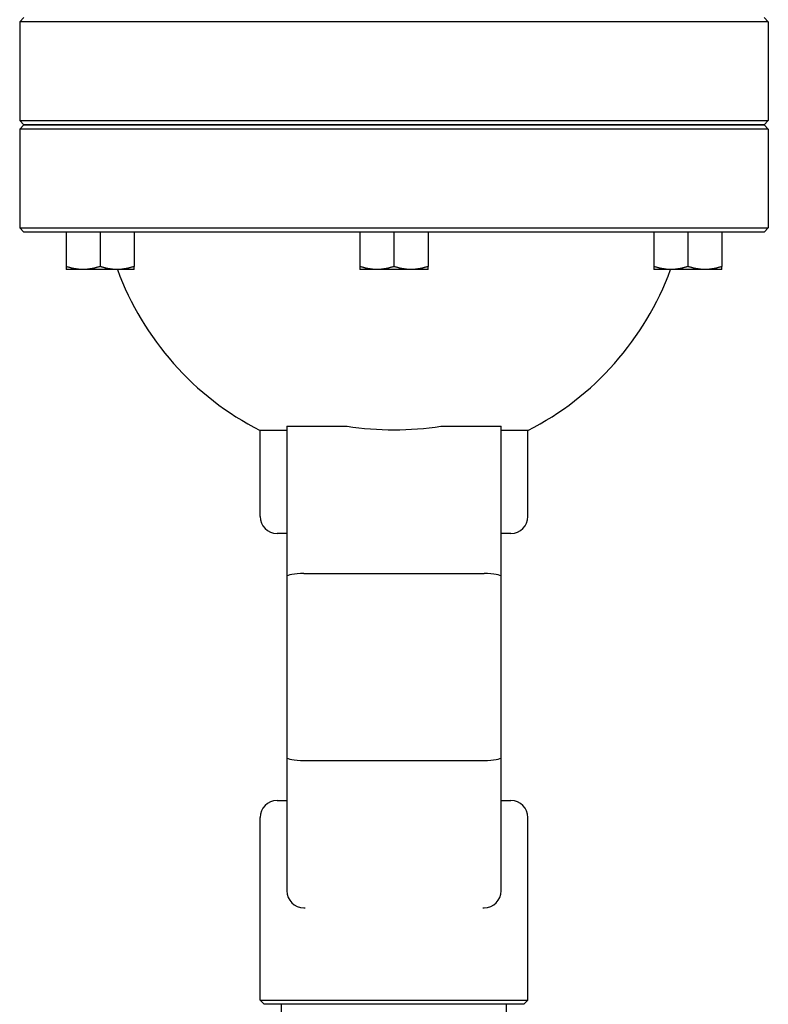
# Model space of a CAD drawing. Header units: inches. Extents: x 24 to 1128, y -58 to 748.
# Tile 630 of 656: x 587.47 to 592.97, y 677.98 to 685.21. Entities that reach past the tile are written whole.
import ezdxf

# ---------------------------------------------------------------- set-up
doc = ezdxf.new("R2010")
doc.units = ezdxf.units.IN
doc.header["$LTSCALE"] = 32
doc.header["$MEASUREMENT"] = 0
doc.layers.add('Visible (ANSI)', color=7, linetype='Continuous', lineweight=30)

msp = doc.modelspace()

# ---------------------------------------------------------------- linework, layer by layer
at = {"layer": 'Visible (ANSI)'}
for p, q in [((587.49938, 685.22718), (587.46813, 685.19593)), ((587.53135, 685.19593), (587.46813, 685.19593)), ((587.46813, 685.19593), (587.46813, 684.47103)), ((589.08076, 685.19593), (587.53135, 685.19593)), ((591.35551, 685.19593), (589.08076, 685.19593)), ((592.90491, 685.19593), (591.35551, 685.19593)), ((592.96813, 685.19593), (592.90491, 685.19593)), ((592.93688, 685.22718), (592.96813, 685.19593)), ((592.96813, 685.19593), (592.96813, 684.47103)), ((587.46813, 684.47103), (587.53135, 684.47103)), ((587.49938, 684.43978), (587.46813, 684.47103)), ((587.53135, 684.47103), (589.08076, 684.47103)), ((589.08076, 684.47103), (591.35551, 684.47103)), ((591.35551, 684.47103), (592.90491, 684.47103)), ((592.90491, 684.47103), (592.96813, 684.47103)), ((592.93688, 684.43978), (592.96813, 684.47103)), ((587.49938, 684.43978), (587.46813, 684.40853)), ((587.53135, 684.40853), (587.46813, 684.40853)), ((587.46813, 684.40853), (587.46813, 683.68363)), ((587.56247, 684.43978), (587.49938, 684.43978)), ((587.49938, 684.43978), (587.56247, 684.43978)), ((589.08076, 684.40853), (587.53135, 684.40853)), ((589.08393, 684.43978), (587.56247, 684.43978)), ((587.56247, 684.43978), (589.08393, 684.43978)), ((591.35551, 684.40853), (589.08076, 684.40853)), ((591.35234, 684.43978), (589.08393, 684.43978)), ((589.08393, 684.43978), (591.35234, 684.43978)), ((592.8738, 684.43978), (591.35234, 684.43978)), ((591.35234, 684.43978), (592.8738, 684.43978)), ((592.90491, 684.40853), (591.35551, 684.40853)), ((592.93688, 684.43978), (592.8738, 684.43978)), ((592.8738, 684.43978), (592.93688, 684.43978)), ((592.96813, 684.40853), (592.90491, 684.40853)), ((592.93688, 684.43978), (592.96813, 684.40853)), ((592.96813, 684.40853), (592.96813, 683.68363)), ((587.46813, 683.68363), (587.53135, 683.68363)), ((587.49938, 683.65238), (587.46813, 683.68363)), ((587.53135, 683.68363), (589.08076, 683.68363)), ((589.08076, 683.68363), (591.35551, 683.68363)), ((591.35551, 683.68363), (592.90491, 683.68363)), ((592.90491, 683.68363), (592.96813, 683.68363)), ((592.93688, 683.65238), (592.96813, 683.68363)), ((587.56247, 683.65238), (587.49938, 683.65238)), ((589.08393, 683.65238), (587.56247, 683.65238)), ((587.80868, 683.65238), (587.80868, 683.39971)), ((588.05868, 683.65238), (588.05868, 683.39971)), ((588.30868, 683.65238), (588.30868, 683.39971)), ((591.35234, 683.65238), (589.08393, 683.65238)), ((589.96813, 683.65238), (589.96813, 683.39971)), ((590.21813, 683.65238), (590.21813, 683.39971)), ((590.46813, 683.65238), (590.46813, 683.39971)), ((592.8738, 683.65238), (591.35234, 683.65238)), ((592.12758, 683.65238), (592.12758, 683.39971)), ((592.37758, 683.65238), (592.37758, 683.39971)), ((592.62758, 683.65238), (592.62758, 683.39971)), ((592.93688, 683.65238), (592.8738, 683.65238)), ((587.93368, 683.37738), (587.80868, 683.37738)), ((588.18368, 683.37738), (587.93368, 683.37738)), ((588.30868, 683.37738), (588.18368, 683.37738)), ((590.09313, 683.37738), (589.96813, 683.37738)), ((590.34313, 683.37738), (590.09313, 683.37738)), ((590.46813, 683.37738), (590.34313, 683.37738)), ((592.25258, 683.37738), (592.12758, 683.37738)), ((592.50258, 683.37738), (592.25258, 683.37738)), ((592.62758, 683.37738), (592.50258, 683.37738)), ((589.43073, 682.22718), (589.55573, 682.22718)), ((589.43073, 682.22718), (589.43073, 681.12346)), ((589.55573, 682.22718), (589.8732, 682.22718)), ((590.56307, 682.22718), (590.88053, 682.22718)), ((590.88053, 682.22718), (591.00553, 682.22718)), ((591.00553, 681.12346), (591.00553, 682.22718)), ((589.43073, 682.19609), (589.23388, 682.19609)), ((589.23388, 681.56478), (589.23388, 682.19609)), ((591.20238, 682.19609), (591.00553, 682.19609)), ((591.20238, 681.56478), (591.20238, 682.19609)), ((589.43073, 681.43978), (589.35888, 681.43978)), ((591.07738, 681.43978), (591.00553, 681.43978)), ((589.55573, 681.1455), (590.88053, 681.1455)), ((589.43073, 681.12346), (589.43073, 679.79547)), ((591.00553, 679.79547), (591.00553, 681.12346)), ((589.43073, 679.79547), (589.43073, 678.81675)), ((589.55573, 679.77343), (590.88053, 679.77343)), ((591.00553, 678.81675), (591.00553, 679.79547)), ((589.35888, 679.47915), (589.43073, 679.47915)), ((591.00553, 679.47915), (591.07738, 679.47915)), ((589.23388, 678.01434), (589.23388, 679.35415)), ((591.20238, 678.01434), (591.20238, 679.35415)), ((589.55573, 678.69175), (589.5652, 678.69175)), ((590.87107, 678.69175), (590.88053, 678.69175)), ((589.23388, 678.01434), (591.20238, 678.01434)), ((589.26513, 677.98309), (589.23388, 678.01434)), ((591.17113, 677.98309), (589.26513, 677.98309)), ((589.39136, 677.43191), (589.39136, 677.98309)), ((591.0449, 677.43191), (591.0449, 677.98309)), ((591.17113, 677.98309), (591.20238, 678.01434))]:
    msp.add_line(p, q, dxfattribs=at)
for centre, radius, start, end in [((590.21813, 684.12482), 2.16535, 200.192895, 242.964308), ((590.21813, 684.12482), 2.16535, 297.035692, 339.807105), ((589.35888, 681.56478), 0.125, 180, 270), ((591.07738, 681.56478), 0.125, 270, 0), ((589.35888, 679.35415), 0.125, 90, 180), ((591.07738, 679.35415), 0.125, 0, 90), ((589.55573, 678.81675), 0.125, 180, 270), ((590.88053, 678.81675), 0.125, 270, 0)]:
    msp.add_arc(centre, radius, start, end, dxfattribs=at)
for centre, major_axis, ratio, start_param, end_param in [((590.21813, 684.21917), (2.14771, 0), 0.9396926, 4.5510858, 4.8736922), ((589.55573, 681.12346), (0.125, 0), 0.176327, 1.5707963, 3.1415927), ((590.88053, 681.12346), (-0.125, 0), 0.176327, 3.1415927, 4.712389), ((589.55573, 679.79547), (-0.125, 0), 0.176327, 0, 1.5707963), ((590.88053, 679.79547), (-0.125, 0), 0.176327, 1.5707963, 3.1415927)]:
    msp.add_ellipse(centre, major_axis=major_axis, ratio=ratio, start_param=start_param, end_param=end_param, dxfattribs=at)
for points, weights in [([(587.93368, 683.37738), (587.87567, 683.37738), (587.80868, 683.39971)], [1, 1.04314139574, 1.01001874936]), ([(587.80868, 683.39971), (587.80868, 683.37738), (587.80868, 683.37738)], [1.01001874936, 1.04314139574, 1]), ([(588.05868, 683.39971), (587.9917, 683.37738), (587.93368, 683.37738)], [1.01001874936, 1.04314139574, 1]), ([(588.18368, 683.37738), (588.12567, 683.37738), (588.05868, 683.39971)], [1, 1.04314139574, 1.01001874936]), ([(588.30868, 683.39971), (588.2417, 683.37738), (588.18368, 683.37738)], [1.01001874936, 1.04314139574, 1]), ([(588.30868, 683.37738), (588.30868, 683.37738), (588.30868, 683.39971)], [1, 1.04314139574, 1.01001874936]), ([(590.09313, 683.37738), (590.03512, 683.37738), (589.96813, 683.39971)], [1, 1.04314139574, 1.01001874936]), ([(589.96813, 683.39971), (589.96813, 683.37738), (589.96813, 683.37738)], [1.01001874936, 1.04314139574, 1]), ([(590.21813, 683.39971), (590.15115, 683.37738), (590.09313, 683.37738)], [1.01001874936, 1.04314139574, 1]), ([(590.34313, 683.37738), (590.28512, 683.37738), (590.21813, 683.39971)], [1, 1.04314139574, 1.01001874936]), ([(590.46813, 683.39971), (590.40115, 683.37738), (590.34313, 683.37738)], [1.01001874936, 1.04314139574, 1]), ([(590.46813, 683.37738), (590.46813, 683.37738), (590.46813, 683.39971)], [1, 1.04314139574, 1.01001874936]), ([(592.25258, 683.37738), (592.19457, 683.37738), (592.12758, 683.39971)], [1, 1.04314139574, 1.01001874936]), ([(592.12758, 683.39971), (592.12758, 683.37738), (592.12758, 683.37738)], [1.01001874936, 1.04314139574, 1]), ([(592.37758, 683.39971), (592.31059, 683.37738), (592.25258, 683.37738)], [1.01001874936, 1.04314139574, 1]), ([(592.50258, 683.37738), (592.44457, 683.37738), (592.37758, 683.39971)], [1, 1.04314139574, 1.01001874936]), ([(592.62758, 683.39971), (592.56059, 683.37738), (592.50258, 683.37738)], [1.01001874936, 1.04314139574, 1]), ([(592.62758, 683.37738), (592.62758, 683.37738), (592.62758, 683.39971)], [1, 1.04314139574, 1.01001874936])]:
    msp.add_rational_spline(points, weights, degree=2, dxfattribs=at)

doc.saveas('drawing.dxf')
